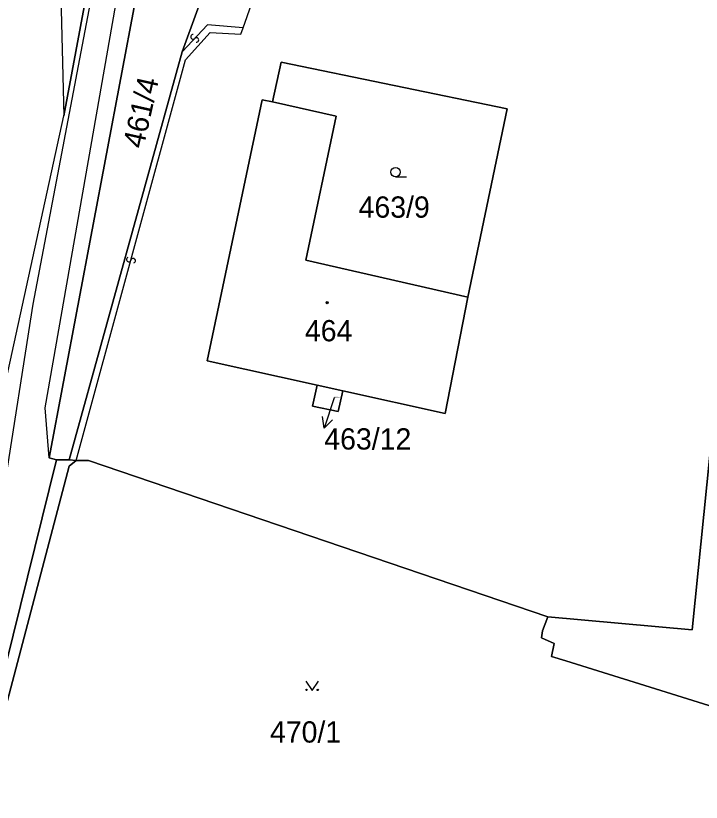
# Model space of a CAD drawing. Extents: x -600309 to -598967, y -1161267 to -1160292.
# Drawn here: x -600032.7 to -599978, y -1161020.8 to -1160957.9 of the extents above; entities that cross this region are included whole.
import ezdxf

# ---------------------------------------------------------------- set-up
doc = ezdxf.new("R2010")
doc.units = 0
for name, color, linetype in [('Level 1', 7, 'Continuous'), ('Level 13', 7, 'Continuous'), ('Level 3', 7, 'Continuous'), ('Level 4', 7, 'Continuous'), ('Level 5', 7, 'Continuous'), ('Level 57', 7, 'Continuous'), ('Level 60', 7, 'Continuous'), ('Vrstva 60', 7, 'Continuous')]:
    doc.layers.add(name, color=color, linetype=linetype)

msp = doc.modelspace()

# ---------------------------------------------------------------- linework, layer by layer
at = {"layer": 'Level 1'}
for points in [[(-600023.32, -1160858.81), (-600019.78, -1160862.19), (-600015.37, -1160868.65), (-600013.91, -1160876.78), (-600014.74, -1160884.92), (-600015.17, -1160890.65), (-600018.34, -1160909.19), (-600025.93, -1160950.05), (-600028.87, -1160965.91)], [(-600030.04, -1160993.24), (-600020.88, -1160944.64), (-600020.28, -1160942.07), (-600017.13, -1160924.54), (-600013.14, -1160901.76), (-600011.01, -1160885.38), (-600007.56, -1160859.9)], [(-600029.47, -1160993.42), (-600030.04, -1160993.24), (-600020.88, -1160944.64)], [(-600016.81, -1160953.62), (-600019.43, -1160960.81)], [(-599963.13, -1160967.03), (-599962.7, -1160961.23), (-599973.93, -1160960.23), (-599974.58, -1160966.67), (-599974.93, -1160966.63), (-599975.04, -1160967.72), (-599974.7, -1160967.76), (-599978.68, -1161006.99), (-599990.21, -1161005.96)], [(-600019.43, -1160960.81), (-600028.44, -1160993.42)], [(-600012.22, -1160964.81), (-600011.52, -1160961.62), (-599993.47, -1160965.37), (-599996.61, -1160980.4)], [(-600008.64, -1160987.45), (-600017.44, -1160985.51), (-600013.03, -1160964.64), (-600012.22, -1160964.81)], [(-600012.22, -1160964.81), (-600007.13, -1160965.94), (-600009.55, -1160977.45), (-599996.61, -1160980.4)], [(-600034.11, -1160991.93), (-600033.51, -1160987.14), (-600028.87, -1160965.91)], [(-599996.61, -1160980.4), (-599998.42, -1160989.71), (-600006.59, -1160987.91)], [(-600008.64, -1160987.45), (-600009, -1160989.11), (-600006.96, -1160989.56), (-600006.59, -1160987.91)], [(-600008.64, -1160987.45), (-600006.59, -1160987.91)], [(-600061.66, -1161110.46), (-600061.36, -1161110.25), (-600059.52, -1161105.66), (-600058.54, -1161103.09), (-600054.07, -1161088.16), (-600049.18, -1161070.38), (-600041.23, -1161040.31), (-600036.41, -1161021.43), (-600029.47, -1160993.42), (-600030.04, -1160993.24)], [(-600061.36, -1161110.25), (-600059.52, -1161105.66), (-600058.54, -1161103.09), (-600054.07, -1161088.16), (-600049.18, -1161070.38), (-600041.23, -1161040.31), (-600036.41, -1161021.43), (-600029.47, -1160993.42)], [(-600027.9, -1160993.46), (-600028.44, -1160993.91), (-600042.22, -1161046.17)], [(-600029.47, -1160993.42), (-600028.44, -1160993.42)], [(-600028.44, -1160993.42), (-600027.9, -1160993.46)], [(-599990.21, -1161005.96), (-600026.92, -1160993.46), (-600027.9, -1160993.46)], [(-599990.21, -1161005.96), (-599990.65, -1161007.08), (-599990.72, -1161007.63), (-599989.7, -1161008.08), (-599989.91, -1161009.12), (-599988.76, -1161009.47), (-599970.18, -1161015.28)]]:
    msp.add_lwpolyline(points, dxfattribs=at)
at = {"layer": 'Level 13'}
for centre, start, end in [((-600018.554, -1160959.604), 84.07656, 316.66656), ((-600018.286, -1160959.857), 264.29101, 136.38901), ((-600023.697, -1160977.4), 112.08885, 344.18685), ((-600023.343, -1160977.499), 291.87439, 164.46439)]:
    msp.add_arc(centre, 0.184, start, end, dxfattribs=at)
at = {"layer": 'Level 3'}
for points in [[(-600023.32, -1160858.81), (-600020.85, -1160860.17), (-600018.52, -1160862.14), (-600014.68, -1160868.03), (-600012.88, -1160877.85), (-600014.67, -1160893.14), (-600031.36, -1160980.97), (-600033.67, -1160995.78), (-600038.86, -1161013.77), (-600043.73, -1161032.51), (-600045.32, -1161037.66), (-600047.13, -1161045.24), (-600052.87, -1161066.38), (-600059.97, -1161092.58), (-600061.67, -1161096.54), (-600063.82, -1161102.22)], [(-600030.04, -1160993.24), (-600030.36, -1160989.25), (-600023.9, -1160952.27), (-600020.23, -1160932.63), (-600011.49, -1160884.67), (-600011.04, -1160880.5), (-600010.87, -1160875.33), (-600012.36, -1160868.39)], [(-600063.61, -1160881.13), (-600058.14, -1160884.16), (-600055.61, -1160879.81), (-600036.46, -1160891.22), (-600038.62, -1160894.64), (-600038.73, -1160896.09), (-600032.94, -1160904.27), (-600030.28, -1160914.84), (-600029.74, -1160931.97), (-600028.87, -1160965.91)], [(-600014.56, -1160958.88), (-600013.23, -1160955.09)], [(-600027.9, -1160993.46), (-600019.15, -1160961.44), (-600017.18, -1160959.26), (-600014.73, -1160959.39), (-600014.56, -1160958.88)], [(-600014.56, -1160958.88), (-600017.41, -1160958.65), (-600019.43, -1160960.81)]]:
    msp.add_lwpolyline(points, dxfattribs=at)
at = {"layer": 'Level 5'}
msp.add_line((-600002.37, -1160970.79), (-600001.495, -1160970.79), dxfattribs=at)
msp.add_lwpolyline([(-600009.541, -1161011.1), (-600009.04, -1161011.85), (-600008.54, -1161011.1)], dxfattribs=at)
for centre, radius in [((-600002.37, -1160970.415), 0.375), ((-600007.84, -1160980.85), 0.09), ((-600007.84, -1160980.85), 0.0521), ((-600009.49, -1161011.8), 0.05), ((-600008.591, -1161011.8), 0.05)]:
    msp.add_circle(centre, radius, dxfattribs=at)
at = {"layer": 'Level 57'}
msp.add_line((-600007.28, -1160988.46), (-600008.07, -1160990.89), dxfattribs=at)
msp.add_lwpolyline([(-600007.402, -1160990.212), (-600008.07, -1160990.89), (-600008.212, -1160989.948)], dxfattribs=at)
at = {"layer": 'Level 60'}
for points in [[(-600020.88, -1160944.64), (-600030.04, -1160993.24), (-600029.47, -1160993.42), (-600036.41, -1161021.43)], [(-600041.99, -1161022.17), (-600039.78, -1161013.51), (-600039.16, -1161011.17), (-600034.11, -1160991.93), (-600033.51, -1160987.14), (-600028.87, -1160965.91), (-600025.93, -1160950.05)], [(-599974.7, -1160967.76), (-599978.68, -1161006.99), (-599990.21, -1161005.96), (-600026.92, -1160993.46), (-600027.9, -1160993.46), (-600028.44, -1160993.42), (-600019.43, -1160960.81), (-600016.81, -1160953.62)], [(-600036.41, -1161021.43), (-600029.47, -1160993.42), (-600028.44, -1160993.42), (-600027.9, -1160993.46), (-600028.44, -1160993.91), (-600042.22, -1161046.17)]]:
    msp.add_lwpolyline(points, dxfattribs=at)
for points in [[(-600028.44, -1160993.42), (-600029.47, -1160993.42), (-600030.04, -1160993.24), (-600020.88, -1160944.64), (-600014.14, -1160947.86), (-600016.81, -1160953.62), (-600019.43, -1160960.81)], [(-599990.65, -1161007.08), (-599990.21, -1161005.96), (-599978.68, -1161006.99), (-599974.7, -1160967.76), (-599975.04, -1160967.72), (-599974.93, -1160966.63), (-599974.58, -1160966.67), (-599973.93, -1160960.23), (-599962.7, -1160961.23), (-599963.13, -1160967.03), (-599963.19, -1160968.02), (-599964, -1160973.38), (-599961.32, -1160973.69), (-599961.72, -1160978.09), (-599965.34, -1161000.87), (-599965.04, -1161000.9), (-599967.79, -1161014.2), (-599968.48, -1161015.84), (-599968.71, -1161015.76), (-599970.18, -1161015.28), (-599988.76, -1161009.47), (-599989.91, -1161009.12), (-599989.7, -1161008.08), (-599990.72, -1161007.63)], [(-599998.42, -1160989.71), (-599996.61, -1160980.4), (-599993.47, -1160965.37), (-600011.52, -1160961.62), (-600012.22, -1160964.81), (-600013.03, -1160964.64), (-600017.44, -1160985.51), (-600008.64, -1160987.45), (-600009, -1160989.11), (-600006.96, -1160989.56), (-600006.59, -1160987.91)], [(-600009.55, -1160977.45), (-600007.13, -1160965.94), (-600012.22, -1160964.81), (-600011.52, -1160961.62), (-599993.47, -1160965.37), (-599996.61, -1160980.4)], [(-600007.13, -1160965.94), (-600009.55, -1160977.45), (-599996.61, -1160980.4), (-599998.42, -1160989.71), (-600006.59, -1160987.91), (-600008.64, -1160987.45), (-600017.44, -1160985.51), (-600013.03, -1160964.64), (-600012.22, -1160964.81)], [(-600008.64, -1160987.45), (-600006.59, -1160987.91), (-600006.96, -1160989.56), (-600009, -1160989.11)], [(-600026.92, -1160993.46), (-599990.21, -1161005.96), (-599990.65, -1161007.08), (-599990.72, -1161007.63), (-599989.7, -1161008.08), (-599989.91, -1161009.12), (-599988.76, -1161009.47), (-599970.18, -1161015.28), (-599982.42, -1161051.36), (-599987.63, -1161066.84), (-599993.68, -1161065.11), (-599995.07, -1161065.69), (-600005.59, -1161062.74), (-600019.19, -1161058.92), (-600026.96, -1161056.92), (-600037.48, -1161049.43), (-600041.18, -1161046.88), (-600042.22, -1161046.17), (-600028.44, -1160993.91), (-600027.9, -1160993.46)]]:
    msp.add_lwpolyline(points, close=True, dxfattribs=at)
at = {"layer": 'Vrstva 60'}
msp.add_lwpolyline([(-600099.38, -1160956.58), (-600093.46, -1160959.72), (-600087.8, -1160962.72), (-600067.34, -1160969.79), (-600040.02, -1160979.5), (-600040.35, -1160982.14), (-600040.46, -1160985.68), (-600040.58, -1160989.53), (-600034.11, -1160991.93), (-600033.51, -1160987.14), (-600028.87, -1160965.91), (-600025.93, -1160950.05)], dxfattribs=at)

# ---------------------------------------------------------------- texts
at = {"layer": 'Level 4'}
msp.add_text('461/4', height=1.7, rotation=77.4, dxfattribs=at).set_placement((-600022.52, -1160968.6))
for s, height, p in [('463/9', 1.7, (-600005.33, -1160974.06)), ('464', 1.7, (-600009.62, -1160983.94)), ('463/12', 0.1, (-600007.28, -1160988.46)), ('470/1', 1.7, (-600012.41, -1161016.01))]:
    msp.add_text(s, height=height, dxfattribs=at).set_placement(p)
at = {"layer": 'Level 57'}
msp.add_text('463/12', height=1.7, dxfattribs=at).set_placement((-600008.07, -1160992.59))

doc.saveas('drawing.dxf')
